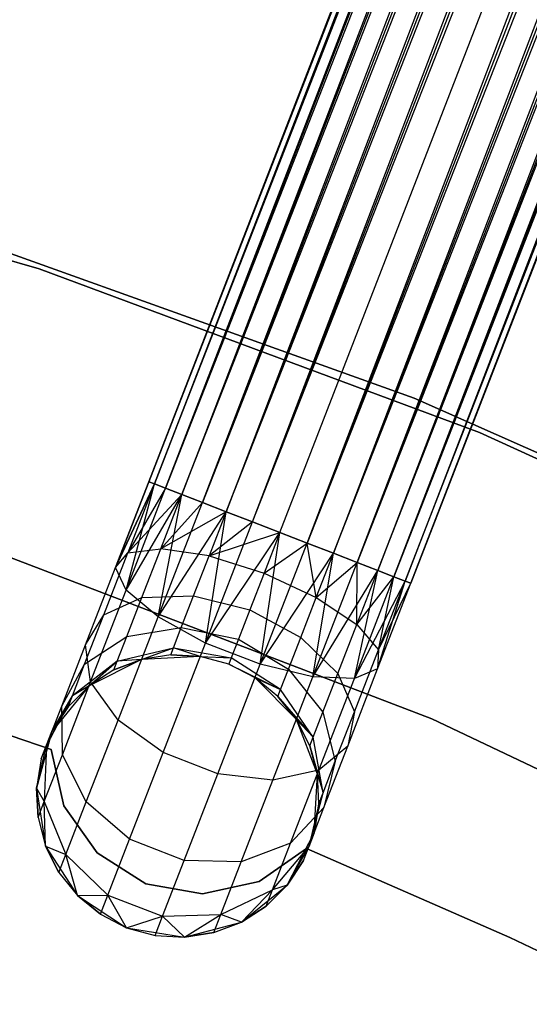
# Model space of a CAD drawing. Extents: x -102 to 102, y -101 to 102.
# Tile 430 of 481: x 13.79 to 17.4, y 37.01 to 43.97. Entities that reach past the tile are written whole.
import ezdxf

# ---------------------------------------------------------------- set-up
doc = ezdxf.new("R2010")
doc.units = 0
doc.header["$LTSCALE"] = 25.4
doc.layers.get('0').update_dxf_attribs({"linetype": 'CONTINUOUS'})

# ---------------------------------------------------------------- blocks, each defined once
blk = doc.blocks.new('NL2500011659_STL')
at = {"color": 0}
for p, q in [((14.7035, 40.7039, -7.3955), (28.2071, 75.5606, -7.3955)), ((14.7035, 40.7039, -7.6045), (28.2071, 75.5606, -7.3955)), ((14.7035, 40.7039, -7.6045), (28.2071, 75.5606, -7.3955)), ((14.7035, 40.7039, -7.3955), (28.2071, 75.5606, -7.3955)), ((28.2476, 75.5449, -7.809), (14.7035, 40.7039, -7.6045)), ((28.2476, 75.5449, -7.809), (14.7035, 40.7039, -7.6045)), ((28.2071, 75.5606, -7.3955), (14.744, 40.6882, -7.191)), ((28.2071, 75.5606, -7.3955), (14.744, 40.6882, -7.191)), ((14.744, 40.6882, -7.809), (28.2476, 75.5449, -7.809)), ((14.744, 40.6882, -7.809), (28.2476, 75.5449, -7.809)), ((14.8233, 40.6575, -8), (28.2476, 75.5449, -7.809)), ((14.8233, 40.6575, -8), (28.2476, 75.5449, -7.809)), ((14.744, 40.6882, -7.191), (28.3269, 75.5142, -7)), ((14.744, 40.6882, -7.191), (28.3269, 75.5142, -7)), ((14.8233, 40.6575, -7), (28.3269, 75.5142, -7)), ((14.8233, 40.6575, -7), (28.3269, 75.5142, -7)), ((28.4415, 75.4698, -8.1691), (14.8233, 40.6575, -8)), ((28.4415, 75.4698, -8.1691), (14.8233, 40.6575, -8)), ((28.3269, 75.5142, -7), (14.9379, 40.6131, -6.8309)), ((28.3269, 75.5142, -7), (14.9379, 40.6131, -6.8309)), ((14.9379, 40.6131, -8.1691), (28.4415, 75.4698, -8.1691)), ((14.9379, 40.6131, -8.1691), (28.4415, 75.4698, -8.1691)), ((15.0828, 40.557, -8.309), (28.4415, 75.4698, -8.1691)), ((15.0828, 40.557, -8.309), (28.4415, 75.4698, -8.1691)), ((14.9379, 40.6131, -6.8309), (28.5863, 75.4137, -6.691)), ((14.9379, 40.6131, -6.8309), (28.5863, 75.4137, -6.691)), ((15.0828, 40.557, -6.691), (28.5863, 75.4137, -6.691)), ((15.0828, 40.557, -6.691), (28.5863, 75.4137, -6.691)), ((28.5863, 75.4137, -6.691), (15.2516, 40.4916, -6.5865)), ((28.5863, 75.4137, -6.691), (15.2516, 40.4916, -6.5865)), ((28.7552, 75.3483, -8.4135), (15.0828, 40.557, -8.309)), ((28.7552, 75.3483, -8.4135), (15.0828, 40.557, -8.309)), ((15.2516, 40.4916, -8.4135), (28.7552, 75.3483, -8.4135)), ((15.2516, 40.4916, -8.4135), (28.7552, 75.3483, -8.4135)), ((15.437, 40.4198, -8.4782), (28.7552, 75.3483, -8.4135)), ((15.437, 40.4198, -8.4782), (28.7552, 75.3483, -8.4135)), ((15.2516, 40.4916, -6.5865), (28.9405, 75.2765, -6.5218)), ((15.2516, 40.4916, -6.5865), (28.9405, 75.2765, -6.5218)), ((15.437, 40.4198, -6.5218), (28.9405, 75.2765, -6.5218)), ((15.437, 40.4198, -6.5218), (28.9405, 75.2765, -6.5218)), ((15.437, 40.4198, -8.4782), (29.1344, 75.2014, -8.5)), ((15.437, 40.4198, -8.4782), (29.1344, 75.2014, -8.5)), ((15.6309, 40.3447, -6.5), (29.1344, 75.2014, -6.5)), ((15.6309, 40.3447, -6.5), (29.1344, 75.2014, -6.5)), ((15.6309, 40.3447, -8.5), (29.1344, 75.2014, -8.5)), ((15.6309, 40.3447, -8.5), (29.1344, 75.2014, -8.5)), ((15.8247, 40.2696, -8.4782), (29.1344, 75.2014, -8.5)), ((15.8247, 40.2696, -8.4782), (29.1344, 75.2014, -8.5)), ((15.8247, 40.2696, -6.5218), (29.3283, 75.1263, -6.5218)), ((15.8247, 40.2696, -6.5218), (29.3283, 75.1263, -6.5218)), ((29.3283, 75.1263, -6.5218), (16.0101, 40.1977, -6.5865)), ((29.3283, 75.1263, -6.5218), (16.0101, 40.1977, -6.5865)), ((29.5137, 75.0545, -8.4135), (15.8247, 40.2696, -8.4782)), ((29.5137, 75.0545, -8.4135), (15.8247, 40.2696, -8.4782)), ((16.0101, 40.1977, -8.4135), (29.5137, 75.0545, -8.4135)), ((16.0101, 40.1977, -8.4135), (29.5137, 75.0545, -8.4135)), ((16.179, 40.1323, -8.309), (29.5137, 75.0545, -8.4135)), ((16.179, 40.1323, -8.309), (29.5137, 75.0545, -8.4135)), ((16.0101, 40.1977, -6.5865), (29.6825, 74.9891, -6.691)), ((16.0101, 40.1977, -6.5865), (29.6825, 74.9891, -6.691)), ((16.179, 40.1323, -6.691), (29.6825, 74.9891, -6.691)), ((16.179, 40.1323, -6.691), (29.6825, 74.9891, -6.691)), ((29.6825, 74.9891, -6.691), (16.3238, 40.0762, -6.8309)), ((29.6825, 74.9891, -6.691), (16.3238, 40.0762, -6.8309)), ((29.8274, 74.9329, -8.1691), (16.179, 40.1323, -8.309)), ((29.8274, 74.9329, -8.1691), (16.179, 40.1323, -8.309)), ((16.3238, 40.0762, -8.1691), (29.8274, 74.9329, -8.1691)), ((16.3238, 40.0762, -8.1691), (29.8274, 74.9329, -8.1691)), ((16.4384, 40.0318, -8), (29.8274, 74.9329, -8.1691)), ((16.4384, 40.0318, -8), (29.8274, 74.9329, -8.1691)), ((16.3238, 40.0762, -6.8309), (29.942, 74.8885, -7)), ((16.3238, 40.0762, -6.8309), (29.942, 74.8885, -7)), ((16.4384, 40.0318, -7), (29.942, 74.8885, -7)), ((16.4384, 40.0318, -7), (29.942, 74.8885, -7)), ((30.0213, 74.8578, -7.809), (16.4384, 40.0318, -8)), ((30.0213, 74.8578, -7.809), (16.4384, 40.0318, -8)), ((29.942, 74.8885, -7), (16.5177, 40.0011, -7.191)), ((29.942, 74.8885, -7), (16.5177, 40.0011, -7.191)), ((16.5177, 40.0011, -7.809), (30.0213, 74.8578, -7.809)), ((16.5177, 40.0011, -7.809), (30.0213, 74.8578, -7.809)), ((16.5177, 40.0011, -7.191), (30.0618, 74.8421, -7.3955)), ((16.5177, 40.0011, -7.191), (30.0618, 74.8421, -7.3955)), ((16.5582, 39.9854, -7.6045), (30.0213, 74.8578, -7.809)), ((16.5582, 39.9854, -7.6045), (30.0213, 74.8578, -7.809)), ((30.0618, 74.8421, -7.3955), (16.5582, 39.9854, -7.6045)), ((16.5582, 39.9854, -7.3955), (30.0618, 74.8421, -7.3955)), ((30.0618, 74.8421, -7.3955), (16.5582, 39.9854, -7.6045)), ((16.5582, 39.9854, -7.3955), (30.0618, 74.8421, -7.3955)), ((13.9283, 42.2104, 1), (10.7346, 43.1321, 1)), ((10.7346, 43.1321, -6.5), (13.9283, 42.2104, -6.5)), ((13.9283, 42.2104, 1), (10.7346, 43.1321, 1)), ((10.7346, 43.1321, -6.5), (13.9283, 42.2104, -6.5)), ((16.5809, 41.2957, 1), (13.4481, 42.4181, 1)), ((13.4481, 42.4181, 2), (16.5809, 41.2957, 2)), ((16.5809, 41.2957, 1), (13.4481, 42.4181, 1)), ((13.4481, 42.4181, 2), (16.5809, 41.2957, 2)), ((17.0443, 41.0526, 1), (13.9283, 42.2104, 1)), ((13.9283, 42.2104, -6.5), (17.0443, 41.0526, -6.5)), ((13.9283, 42.2104, 1), (13.9283, 42.2104, -6.5)), ((17.0443, 41.0526, 1), (13.9283, 42.2104, 1)), ((13.9283, 42.2104, -6.5), (17.0443, 41.0526, -6.5)), ((13.9283, 42.2104, 1), (13.9283, 42.2104, -6.5)), ((19.621, 39.9422, 1), (16.5809, 41.2957, 1)), ((16.5809, 41.2957, 1), (16.5809, 41.2957, 2)), ((16.5809, 41.2957, 2), (19.621, 39.9422, 2)), ((16.5809, 41.2957, 1), (16.5809, 41.2957, 2)), ((19.621, 39.9422, 1), (16.5809, 41.2957, 1)), ((16.5809, 41.2957, 2), (19.621, 39.9422, 2)), ((20.065, 39.6653, 1), (17.0443, 41.0526, 1)), ((17.0443, 41.0526, -6.5), (20.065, 39.6653, -6.5)), ((17.0443, 41.0526, 1), (17.0443, 41.0526, -6.5)), ((20.065, 39.6653, 1), (17.0443, 41.0526, 1)), ((17.0443, 41.0526, -6.5), (20.065, 39.6653, -6.5)), ((17.0443, 41.0526, 1), (17.0443, 41.0526, -6.5)), ((14.4686, 40.0975, -7.5015), (14.7035, 40.7039, -7.6045)), ((14.7035, 40.7039, -7.3955), (14.4686, 40.0975, -7.5015)), ((14.7035, 40.7039, -7.3955), (14.4686, 40.0975, -7.5015)), ((14.4686, 40.0975, -7.5015), (14.7035, 40.7039, -7.6045)), ((14.7035, 40.7039, -7.6045), (14.744, 40.6882, -7.809)), ((14.744, 40.6882, -7.191), (14.7035, 40.7039, -7.3955)), ((14.744, 40.6882, -7.191), (14.7035, 40.7039, -7.3955)), ((14.7035, 40.7039, -7.6045), (14.744, 40.6882, -7.809)), ((14.4686, 40.0975, -7.5015), (14.744, 40.6882, -7.809)), ((14.4686, 40.0975, -7.5015), (14.744, 40.6882, -7.809)), ((14.744, 40.6882, -7.191), (14.4686, 40.0975, -7.5015)), ((14.744, 40.6882, -7.191), (14.4686, 40.0975, -7.5015)), ((14.5442, 39.9371, -7.8776), (14.744, 40.6882, -7.809)), ((14.5442, 39.9371, -7.8776), (14.744, 40.6882, -7.809)), ((14.5442, 39.9371, -7.8776), (14.8233, 40.6575, -8)), ((14.5442, 39.9371, -7.8776), (14.8233, 40.6575, -8)), ((14.744, 40.6882, -7.191), (14.5553, 40.201, -7.1082)), ((14.744, 40.6882, -7.191), (14.5553, 40.201, -7.1082)), ((14.8233, 40.6575, -7), (14.5553, 40.201, -7.1082)), ((14.8233, 40.6575, -7), (14.5553, 40.201, -7.1082)), ((14.744, 40.6882, -7.809), (14.8233, 40.6575, -8)), ((14.8233, 40.6575, -7), (14.744, 40.6882, -7.191)), ((14.8233, 40.6575, -7), (14.744, 40.6882, -7.191)), ((14.744, 40.6882, -7.809), (14.8233, 40.6575, -8)), ((14.8233, 40.6575, -8), (14.9379, 40.6131, -8.1691)), ((14.9379, 40.6131, -6.8309), (14.8233, 40.6575, -7)), ((14.9379, 40.6131, -6.8309), (14.8233, 40.6575, -7)), ((14.8233, 40.6575, -8), (14.9379, 40.6131, -8.1691)), ((14.5442, 39.9371, -7.8776), (14.9379, 40.6131, -8.1691)), ((14.5442, 39.9371, -7.8776), (14.9379, 40.6131, -8.1691)), ((14.9379, 40.6131, -6.8309), (14.5553, 40.201, -7.1082)), ((14.9379, 40.6131, -6.8309), (14.5553, 40.201, -7.1082)), ((14.7692, 39.7476, -8.1715), (14.9379, 40.6131, -8.1691)), ((14.7692, 39.7476, -8.1715), (14.9379, 40.6131, -8.1691)), ((14.7692, 39.7476, -8.1715), (15.0828, 40.557, -8.309)), ((14.7692, 39.7476, -8.1715), (15.0828, 40.557, -8.309)), ((14.7893, 40.2296, -6.7657), (14.9379, 40.6131, -6.8309)), ((14.7893, 40.2296, -6.7657), (14.9379, 40.6131, -6.8309)), ((15.0828, 40.557, -6.691), (14.7893, 40.2296, -6.7657)), ((15.0828, 40.557, -6.691), (14.7893, 40.2296, -6.7657)), ((14.9379, 40.6131, -8.1691), (15.0828, 40.557, -8.309)), ((15.0828, 40.557, -6.691), (14.9379, 40.6131, -6.8309)), ((15.0828, 40.557, -6.691), (14.9379, 40.6131, -6.8309)), ((14.9379, 40.6131, -8.1691), (15.0828, 40.557, -8.309)), ((15.0828, 40.557, -8.309), (15.2516, 40.4916, -8.4135)), ((15.2516, 40.4916, -6.5865), (15.0828, 40.557, -6.691)), ((15.2516, 40.4916, -6.5865), (15.0828, 40.557, -6.691)), ((15.0828, 40.557, -8.309), (15.2516, 40.4916, -8.4135)), ((14.7692, 39.7476, -8.1715), (15.2516, 40.4916, -8.4135)), ((14.7692, 39.7476, -8.1715), (15.2516, 40.4916, -8.4135)), ((15.2516, 40.4916, -6.5865), (14.7893, 40.2296, -6.7657)), ((15.2516, 40.4916, -6.5865), (14.7893, 40.2296, -6.7657)), ((15.1045, 39.5616, -8.3324), (15.2516, 40.4916, -8.4135)), ((15.1045, 39.5616, -8.3324), (15.2516, 40.4916, -8.4135)), ((15.2516, 40.4916, -6.5865), (15.1303, 40.1785, -6.5333)), ((15.2516, 40.4916, -6.5865), (15.1303, 40.1785, -6.5333)), ((15.2516, 40.4916, -8.4135), (15.437, 40.4198, -8.4782)), ((15.437, 40.4198, -6.5218), (15.2516, 40.4916, -6.5865)), ((15.437, 40.4198, -6.5218), (15.2516, 40.4916, -6.5865)), ((15.2516, 40.4916, -8.4135), (15.437, 40.4198, -8.4782)), ((15.1045, 39.5616, -8.3324), (15.437, 40.4198, -8.4782)), ((15.1045, 39.5616, -8.3324), (15.437, 40.4198, -8.4782)), ((15.437, 40.4198, -6.5218), (15.1303, 40.1785, -6.5333)), ((15.437, 40.4198, -6.5218), (15.1303, 40.1785, -6.5333)), ((15.437, 40.4198, -8.4782), (15.6309, 40.3447, -8.5)), ((15.6309, 40.3447, -6.5), (15.437, 40.4198, -6.5218)), ((15.6309, 40.3447, -6.5), (15.437, 40.4198, -6.5218)), ((15.437, 40.4198, -8.4782), (15.6309, 40.3447, -8.5)), ((15.1045, 39.5616, -8.3324), (15.6309, 40.3447, -8.5)), ((15.1045, 39.5616, -8.3324), (15.6309, 40.3447, -8.5)), ((15.1303, 40.1785, -6.5333), (15.6309, 40.3447, -6.5)), ((15.1303, 40.1785, -6.5333), (15.6309, 40.3447, -6.5)), ((15.4923, 39.4114, -8.3324), (15.6309, 40.3447, -8.5)), ((15.4923, 39.4114, -8.3324), (15.6309, 40.3447, -8.5)), ((15.6309, 40.3447, -6.5), (15.5192, 40.0565, -6.4511)), ((15.6309, 40.3447, -6.5), (15.5192, 40.0565, -6.4511)), ((15.8247, 40.2696, -6.5218), (15.6309, 40.3447, -6.5)), ((15.6309, 40.3447, -8.5), (15.8247, 40.2696, -8.4782)), ((15.8247, 40.2696, -6.5218), (15.6309, 40.3447, -6.5)), ((15.6309, 40.3447, -8.5), (15.8247, 40.2696, -8.4782)), ((14.5553, 40.201, -7.1082), (14.7893, 40.2296, -6.7657)), ((14.5553, 40.201, -7.1082), (14.7893, 40.2296, -6.7657)), ((14.6553, 39.8837, -6.5767), (14.7893, 40.2296, -6.7657)), ((14.6553, 39.8837, -6.5767), (14.7893, 40.2296, -6.7657)), ((15.1303, 40.1785, -6.5333), (14.7893, 40.2296, -6.7657)), ((15.1303, 40.1785, -6.5333), (14.7893, 40.2296, -6.7657)), ((15.4923, 39.4114, -8.3324), (15.8247, 40.2696, -8.4782)), ((15.4923, 39.4114, -8.3324), (15.8247, 40.2696, -8.4782)), ((15.5192, 40.0565, -6.4511), (15.8247, 40.2696, -6.5218)), ((15.5192, 40.0565, -6.4511), (15.8247, 40.2696, -6.5218)), ((15.8888, 39.8847, -6.5333), (15.8247, 40.2696, -6.5218)), ((15.8888, 39.8847, -6.5333), (15.8247, 40.2696, -6.5218)), ((16.0101, 40.1977, -6.5865), (15.8247, 40.2696, -6.5218)), ((15.8247, 40.2696, -8.4782), (16.0101, 40.1977, -8.4135)), ((15.8247, 40.2696, -8.4782), (16.0101, 40.1977, -8.4135)), ((16.0101, 40.1977, -6.5865), (15.8247, 40.2696, -6.5218)), ((13.6695, 40.188, 1), (16.7063, 39.0249, 1)), ((16.7063, 39.0249, -6.5), (13.6695, 40.188, -6.5)), ((16.7063, 39.0249, -6.5), (13.6695, 40.188, -6.5)), ((13.6695, 40.188, 1), (16.7063, 39.0249, 1)), ((14.385, 39.7614, -6.868), (14.5553, 40.201, -7.1082)), ((14.385, 39.7614, -6.868), (14.5553, 40.201, -7.1082)), ((14.4686, 40.0975, -7.5015), (14.5553, 40.201, -7.1082)), ((14.4686, 40.0975, -7.5015), (14.5553, 40.201, -7.1082)), ((15.0209, 39.8961, -6.379), (15.1303, 40.1785, -6.5333)), ((15.0209, 39.8961, -6.379), (15.1303, 40.1785, -6.5333)), ((15.1303, 40.1785, -6.5333), (15.5192, 40.0565, -6.4511)), ((15.1303, 40.1785, -6.5333), (15.5192, 40.0565, -6.4511)), ((15.4923, 39.4114, -8.3324), (16.0101, 40.1977, -8.4135)), ((15.4923, 39.4114, -8.3324), (16.0101, 40.1977, -8.4135)), ((15.8654, 39.3229, -8.1715), (16.0101, 40.1977, -8.4135)), ((15.8654, 39.3229, -8.1715), (16.0101, 40.1977, -8.4135)), ((15.8888, 39.8847, -6.5333), (16.0101, 40.1977, -6.5865)), ((15.8888, 39.8847, -6.5333), (16.0101, 40.1977, -6.5865)), ((16.179, 40.1323, -6.691), (16.0101, 40.1977, -6.5865)), ((16.0101, 40.1977, -8.4135), (16.179, 40.1323, -8.309)), ((16.0101, 40.1977, -8.4135), (16.179, 40.1323, -8.309)), ((16.179, 40.1323, -6.691), (16.0101, 40.1977, -6.5865)), ((14.2566, 39.5504, -7.2026), (14.4686, 40.0975, -7.5015)), ((14.2566, 39.5504, -7.2026), (14.4686, 40.0975, -7.5015)), ((14.5442, 39.9371, -7.8776), (14.4686, 40.0975, -7.5015)), ((14.5442, 39.9371, -7.8776), (14.4686, 40.0975, -7.5015)), ((15.8654, 39.3229, -8.1715), (16.179, 40.1323, -8.309)), ((15.8654, 39.3229, -8.1715), (16.179, 40.1323, -8.309)), ((15.8654, 39.3229, -8.1715), (16.3238, 40.0762, -8.1691)), ((15.8654, 39.3229, -8.1715), (16.3238, 40.0762, -8.1691)), ((15.8888, 39.8847, -6.5333), (16.179, 40.1323, -6.691)), ((15.8888, 39.8847, -6.5333), (16.179, 40.1323, -6.691)), ((16.1593, 39.3114, -7.8776), (16.3238, 40.0762, -8.1691)), ((16.1593, 39.3114, -7.8776), (16.3238, 40.0762, -8.1691)), ((16.1753, 39.6927, -6.7657), (16.179, 40.1323, -6.691)), ((16.1753, 39.6927, -6.7657), (16.179, 40.1323, -6.691)), ((16.1753, 39.6927, -6.7657), (16.3238, 40.0762, -6.8309)), ((16.1753, 39.6927, -6.7657), (16.3238, 40.0762, -6.8309)), ((16.3238, 40.0762, -6.8309), (16.179, 40.1323, -6.691)), ((16.179, 40.1323, -8.309), (16.3238, 40.0762, -8.1691)), ((16.179, 40.1323, -8.309), (16.3238, 40.0762, -8.1691)), ((16.3238, 40.0762, -6.8309), (16.179, 40.1323, -6.691)), ((16.4384, 40.0318, -7), (16.3238, 40.0762, -6.8309)), ((16.3238, 40.0762, -8.1691), (16.4384, 40.0318, -8)), ((16.3238, 40.0762, -8.1691), (16.4384, 40.0318, -8)), ((16.4384, 40.0318, -7), (16.3238, 40.0762, -6.8309)), ((15.5192, 40.0565, -6.4511), (15.4185, 39.7966, -6.309)), ((15.5192, 40.0565, -6.4511), (15.4185, 39.7966, -6.309)), ((15.5192, 40.0565, -6.4511), (15.8888, 39.8847, -6.5333)), ((15.5192, 40.0565, -6.4511), (15.8888, 39.8847, -6.5333)), ((16.1593, 39.3114, -7.8776), (16.4384, 40.0318, -8)), ((16.1593, 39.3114, -7.8776), (16.4384, 40.0318, -8)), ((16.1593, 39.3114, -7.8776), (16.5177, 40.0011, -7.809)), ((16.1593, 39.3114, -7.8776), (16.5177, 40.0011, -7.809)), ((16.1753, 39.6927, -6.7657), (16.4384, 40.0318, -7)), ((16.1753, 39.6927, -6.7657), (16.4384, 40.0318, -7)), ((16.3233, 39.379, -7.5015), (16.5177, 40.0011, -7.809)), ((16.3233, 39.379, -7.5015), (16.5177, 40.0011, -7.809)), ((16.3289, 39.5138, -7.1082), (16.4384, 40.0318, -7)), ((16.3289, 39.5138, -7.1082), (16.4384, 40.0318, -7)), ((16.3289, 39.5138, -7.1082), (16.5177, 40.0011, -7.191)), ((16.3289, 39.5138, -7.1082), (16.5177, 40.0011, -7.191)), ((16.5177, 40.0011, -7.191), (16.4384, 40.0318, -7)), ((16.4384, 40.0318, -8), (16.5177, 40.0011, -7.809)), ((16.4384, 40.0318, -8), (16.5177, 40.0011, -7.809)), ((16.5177, 40.0011, -7.191), (16.4384, 40.0318, -7)), ((16.5582, 39.9854, -7.3955), (16.5177, 40.0011, -7.191)), ((16.5177, 40.0011, -7.809), (16.5582, 39.9854, -7.6045)), ((16.5177, 40.0011, -7.809), (16.5582, 39.9854, -7.6045)), ((16.5582, 39.9854, -7.3955), (16.5177, 40.0011, -7.191)), ((14.2925, 39.2873, -7.5225), (14.5442, 39.9371, -7.8776)), ((14.2925, 39.2873, -7.5225), (14.5442, 39.9371, -7.8776)), ((14.7692, 39.7476, -8.1715), (14.5442, 39.9371, -7.8776)), ((14.7692, 39.7476, -8.1715), (14.5442, 39.9371, -7.8776)), ((16.3233, 39.379, -7.5015), (16.5582, 39.9854, -7.3955)), ((16.3233, 39.379, -7.5015), (16.5582, 39.9854, -7.6045)), ((16.3233, 39.379, -7.5015), (16.5582, 39.9854, -7.3955)), ((16.3233, 39.379, -7.5015), (16.5582, 39.9854, -7.6045)), ((16.3289, 39.5138, -7.1082), (16.5582, 39.9854, -7.3955)), ((16.3289, 39.5138, -7.1082), (16.5582, 39.9854, -7.3955)), ((14.385, 39.7614, -6.868), (14.6553, 39.8837, -6.5767)), ((14.385, 39.7614, -6.868), (14.6553, 39.8837, -6.5767)), ((14.5489, 39.6091, -6.2823), (14.6553, 39.8837, -6.5767)), ((14.5489, 39.6091, -6.2823), (14.6553, 39.8837, -6.5767)), ((14.6553, 39.8837, -6.5767), (15.0209, 39.8961, -6.379)), ((14.6553, 39.8837, -6.5767), (15.0209, 39.8961, -6.379)), ((14.9341, 39.672, -6.1386), (15.0209, 39.8961, -6.379)), ((14.9341, 39.672, -6.1386), (15.0209, 39.8961, -6.379)), ((15.0209, 39.8961, -6.379), (15.4185, 39.7966, -6.309)), ((15.0209, 39.8961, -6.379), (15.4185, 39.7966, -6.309)), ((15.7794, 39.6023, -6.379), (15.8888, 39.8847, -6.5333)), ((15.7794, 39.6023, -6.379), (15.8888, 39.8847, -6.5333)), ((15.8888, 39.8847, -6.5333), (16.1753, 39.6927, -6.7657)), ((15.8888, 39.8847, -6.5333), (16.1753, 39.6927, -6.7657)), ((15.4185, 39.7966, -6.309), (15.3386, 39.5903, -6.0878)), ((15.4185, 39.7966, -6.309), (15.3386, 39.5903, -6.0878)), ((15.4185, 39.7966, -6.309), (15.7794, 39.6023, -6.379)), ((15.4185, 39.7966, -6.309), (15.7794, 39.6023, -6.379)), ((14.2498, 39.4126, -6.4939), (14.385, 39.7614, -6.868)), ((14.2498, 39.4126, -6.4939), (14.385, 39.7614, -6.868)), ((14.2566, 39.5504, -7.2026), (14.385, 39.7614, -6.868)), ((14.2566, 39.5504, -7.2026), (14.385, 39.7614, -6.868)), ((14.4863, 39.0174, -7.7725), (14.7692, 39.7476, -8.1715)), ((14.4863, 39.0174, -7.7725), (14.7692, 39.7476, -8.1715)), ((15.1045, 39.5616, -8.3324), (14.7692, 39.7476, -8.1715)), ((15.1045, 39.5616, -8.3324), (14.7692, 39.7476, -8.1715)), ((14.5489, 39.6091, -6.2823), (14.9341, 39.672, -6.1386)), ((14.5489, 39.6091, -6.2823), (14.9341, 39.672, -6.1386)), ((14.8783, 39.5281, -5.8357), (14.9341, 39.672, -6.1386)), ((14.8783, 39.5281, -5.8357), (14.9341, 39.672, -6.1386)), ((14.9341, 39.672, -6.1386), (15.3386, 39.5903, -6.0878)), ((14.9341, 39.672, -6.1386), (15.3386, 39.5903, -6.0878)), ((16.0412, 39.3468, -6.5767), (16.1753, 39.6927, -6.7657)), ((16.0412, 39.3468, -6.5767), (16.1753, 39.6927, -6.7657)), ((16.1753, 39.6927, -6.7657), (16.3289, 39.5138, -7.1082)), ((16.1753, 39.6927, -6.7657), (16.3289, 39.5138, -7.1082)), ((14.2498, 39.4126, -6.4939), (14.5489, 39.6091, -6.2823)), ((14.2498, 39.4126, -6.4939), (14.5489, 39.6091, -6.2823)), ((14.4807, 39.4329, -5.9113), (14.5489, 39.6091, -6.2823)), ((14.4807, 39.4329, -5.9113), (14.5489, 39.6091, -6.2823)), ((15.3386, 39.5903, -6.0878), (15.2873, 39.4578, -5.809)), ((15.3386, 39.5903, -6.0878), (15.2873, 39.4578, -5.809)), ((15.3386, 39.5903, -6.0878), (15.6926, 39.3781, -6.1386)), ((15.3386, 39.5903, -6.0878), (15.6926, 39.3781, -6.1386)), ((15.6926, 39.3781, -6.1386), (15.7794, 39.6023, -6.379)), ((15.6926, 39.3781, -6.1386), (15.7794, 39.6023, -6.379)), ((15.7794, 39.6023, -6.379), (16.0412, 39.3468, -6.5767)), ((15.7794, 39.6023, -6.379), (16.0412, 39.3468, -6.5767)), ((14.0884, 39.1163, -6.737), (14.2566, 39.5504, -7.2026)), ((14.0884, 39.1163, -6.737), (14.2566, 39.5504, -7.2026)), ((14.2925, 39.2873, -7.5225), (14.2566, 39.5504, -7.2026)), ((14.2925, 39.2873, -7.5225), (14.2566, 39.5504, -7.2026)), ((14.4807, 39.4329, -5.9113), (14.8783, 39.5281, -5.8357)), ((14.4807, 39.4329, -5.9113), (14.8783, 39.5281, -5.8357)), ((14.6525, 39.4464, -5.5), (14.8783, 39.5281, -5.8357)), ((14.6525, 39.4464, -5.5), (14.8783, 39.5281, -5.8357)), ((14.8046, 38.7875, -7.9094), (15.1045, 39.5616, -8.3324)), ((14.8046, 38.7875, -7.9094), (15.1045, 39.5616, -8.3324)), ((14.8591, 39.4785, -5.5), (14.8783, 39.5281, -5.8357)), ((14.8591, 39.4785, -5.5), (14.8783, 39.5281, -5.8357)), ((15.0678, 39.4669, -5.5), (14.8783, 39.5281, -5.8357)), ((14.8783, 39.5281, -5.8357), (15.2873, 39.4578, -5.809)), ((14.8783, 39.5281, -5.8357), (15.2873, 39.4578, -5.809)), ((15.0678, 39.4669, -5.5), (14.8783, 39.5281, -5.8357)), ((15.4923, 39.4114, -8.3324), (15.1045, 39.5616, -8.3324)), ((15.4923, 39.4114, -8.3324), (15.1045, 39.5616, -8.3324)), ((16.1586, 39.0743, -6.868), (16.3289, 39.5138, -7.1082)), ((16.1586, 39.0743, -6.868), (16.3289, 39.5138, -7.1082)), ((16.3289, 39.5138, -7.1082), (16.3233, 39.379, -7.5015)), ((16.3289, 39.5138, -7.1082), (16.3233, 39.379, -7.5015)), ((14.6525, 39.4464, 0), (14.2815, 39.2588, 0)), ((14.6525, 39.4464, 0), (14.2815, 39.2588, 0)), ((14.6525, 39.4464, -5.5), (14.4571, 39.3721, -5.5)), ((14.4571, 39.3721, -5.5), (14.6525, 39.4464, 0)), ((14.4571, 39.3721, -5.5), (14.6525, 39.4464, 0)), ((14.6525, 39.4464, -5.5), (14.4571, 39.3721, -5.5)), ((14.6525, 39.4464, -5.5), (14.4807, 39.4329, -5.9113)), ((14.6525, 39.4464, -5.5), (14.4807, 39.4329, -5.9113)), ((14.8591, 39.4785, -5.5), (14.6525, 39.4464, 0)), ((14.8591, 39.4785, -5.5), (14.6525, 39.4464, -5.5)), ((14.8591, 39.4785, -5.5), (14.6525, 39.4464, 0)), ((14.8591, 39.4785, -5.5), (14.6525, 39.4464, -5.5)), ((15.0678, 39.4669, 0), (14.6525, 39.4464, 0)), ((15.0678, 39.4669, 0), (14.6525, 39.4464, 0)), ((14.6525, 39.4464, -5.5), (14.6525, 39.4464, 0)), ((14.6525, 39.4464, -5.5), (14.6525, 39.4464, 0)), ((15.0678, 39.4669, -5.5), (14.8591, 39.4785, -5.5)), ((14.8591, 39.4785, -5.5), (15.0678, 39.4669, 0)), ((14.8591, 39.4785, -5.5), (15.0678, 39.4669, 0)), ((15.0678, 39.4669, -5.5), (14.8591, 39.4785, -5.5)), ((15.2696, 39.4122, 0), (15.0678, 39.4669, 0)), ((15.2696, 39.4122, -5.5), (15.0678, 39.4669, -5.5)), ((15.0678, 39.4669, -5.5), (15.0678, 39.4669, 0)), ((15.2696, 39.4122, 0), (15.0678, 39.4669, 0)), ((15.0678, 39.4669, -5.5), (15.0678, 39.4669, 0)), ((15.0678, 39.4669, -5.5), (15.2873, 39.4578, -5.809)), ((15.0678, 39.4669, -5.5), (15.2873, 39.4578, -5.809)), ((15.2696, 39.4122, -5.5), (15.0678, 39.4669, -5.5)), ((15.2873, 39.4578, -5.809), (15.2696, 39.4122, -5.5)), ((15.2873, 39.4578, -5.809), (15.2696, 39.4122, -5.5)), ((15.6369, 39.2342, -5.8357), (15.2873, 39.4578, -5.809)), ((15.6369, 39.2342, -5.8357), (15.2873, 39.4578, -5.809)), ((14.0884, 39.1163, -6.737), (14.2498, 39.4126, -6.4939)), ((14.0884, 39.1163, -6.737), (14.2498, 39.4126, -6.4939)), ((14.4807, 39.4329, -5.9113), (14.1631, 39.1886, -6.0225)), ((14.4807, 39.4329, -5.9113), (14.1631, 39.1886, -6.0225)), ((14.1631, 39.1886, -6.0225), (14.2498, 39.4126, -6.4939)), ((14.1631, 39.1886, -6.0225), (14.2498, 39.4126, -6.4939)), ((14.2815, 39.2588, -5.5), (14.4807, 39.4329, -5.9113)), ((14.2815, 39.2588, -5.5), (14.4807, 39.4329, -5.9113)), ((14.4571, 39.3721, -5.5), (14.2815, 39.2588, 0)), ((14.4571, 39.3721, -5.5), (14.2815, 39.2588, -5.5)), ((14.4571, 39.3721, -5.5), (14.2815, 39.2588, 0)), ((14.4571, 39.3721, -5.5), (14.2815, 39.2588, -5.5)), ((14.4571, 39.3721, -5.5), (14.4807, 39.4329, -5.9113)), ((14.4571, 39.3721, -5.5), (14.4807, 39.4329, -5.9113)), ((15.1924, 38.6373, -7.9094), (15.4923, 39.4114, -8.3324)), ((15.1924, 38.6373, -7.9094), (15.4923, 39.4114, -8.3324)), ((15.4556, 39.3167, 0), (15.2696, 39.4122, 0)), ((15.4556, 39.3167, -5.5), (15.2696, 39.4122, -5.5)), ((15.2696, 39.4122, -5.5), (15.2696, 39.4122, 0)), ((15.4556, 39.3167, 0), (15.2696, 39.4122, 0)), ((15.2696, 39.4122, -5.5), (15.2696, 39.4122, 0)), ((15.2696, 39.4122, -5.5), (15.6369, 39.2342, -5.8357)), ((15.4556, 39.3167, -5.5), (15.2696, 39.4122, -5.5)), ((15.2696, 39.4122, -5.5), (15.6369, 39.2342, -5.8357)), ((15.8654, 39.3229, -8.1715), (15.4923, 39.4114, -8.3324)), ((15.8654, 39.3229, -8.1715), (15.4923, 39.4114, -8.3324)), ((15.6369, 39.2342, -5.8357), (15.6926, 39.3781, -6.1386)), ((15.6369, 39.2342, -5.8357), (15.6926, 39.3781, -6.1386)), ((15.6926, 39.3781, -6.1386), (15.9349, 39.0722, -6.2823)), ((15.6926, 39.3781, -6.1386), (15.9349, 39.0722, -6.2823)), ((16.1114, 38.8319, -7.2026), (16.3233, 39.379, -7.5015)), ((16.1114, 38.8319, -7.2026), (16.3233, 39.379, -7.5015)), ((16.3233, 39.379, -7.5015), (16.1593, 39.3114, -7.8776)), ((16.3233, 39.379, -7.5015), (16.1593, 39.3114, -7.8776)), ((12.5225, 39.3139), (14.0124, 38.8086)), ((14.0124, 38.8086, -2), (12.5225, 39.3139, -2)), ((14.0124, 38.8086, -2), (12.5225, 39.3139, -2)), ((12.5225, 39.3139), (14.0124, 38.8086)), ((15.7487, 39.0218, 0), (15.4556, 39.3167, 0)), ((15.6177, 39.1846, -5.5), (15.4556, 39.3167, 0)), ((15.7487, 39.0218, 0), (15.4556, 39.3167, 0)), ((15.6177, 39.1846, -5.5), (15.4556, 39.3167, 0)), ((15.6177, 39.1846, -5.5), (15.4556, 39.3167, -5.5)), ((15.4556, 39.3167, -5.5), (15.4556, 39.3167, 0)), ((15.4556, 39.3167, -5.5), (15.4556, 39.3167, 0)), ((15.4556, 39.3167, -5.5), (15.6369, 39.2342, -5.8357)), ((15.4556, 39.3167, -5.5), (15.6369, 39.2342, -5.8357)), ((15.6177, 39.1846, -5.5), (15.4556, 39.3167, -5.5)), ((15.5825, 38.5927, -7.7725), (15.8654, 39.3229, -8.1715)), ((15.5825, 38.5927, -7.7725), (15.8654, 39.3229, -8.1715)), ((16.1593, 39.3114, -7.8776), (15.8654, 39.3229, -8.1715)), ((16.1593, 39.3114, -7.8776), (15.8654, 39.3229, -8.1715)), ((15.9076, 38.6616, -7.5225), (16.1593, 39.3114, -7.8776)), ((15.9076, 38.6616, -7.5225), (16.1593, 39.3114, -7.8776)), ((15.9349, 39.0722, -6.2823), (16.0412, 39.3468, -6.5767)), ((15.9349, 39.0722, -6.2823), (16.0412, 39.3468, -6.5767)), ((16.0412, 39.3468, -6.5767), (16.1586, 39.0743, -6.868)), ((16.0412, 39.3468, -6.5767), (16.1586, 39.0743, -6.868)), ((14.2815, 39.2588, 0), (14.0188, 38.9365, 0)), ((14.2815, 39.2588, 0), (14.0188, 38.9365, 0)), ((14.0927, 38.7715, -6.9695), (14.2925, 39.2873, -7.5225)), ((14.0927, 38.7715, -6.9695), (14.2925, 39.2873, -7.5225)), ((14.2815, 39.2588, -5.5), (14.1332, 39.1114, -5.5)), ((14.1332, 39.1114, -5.5), (14.2815, 39.2588, 0)), ((14.1332, 39.1114, -5.5), (14.2815, 39.2588, 0)), ((14.2815, 39.2588, -5.5), (14.1332, 39.1114, -5.5)), ((14.2815, 39.2588, -5.5), (14.1631, 39.1886, -6.0225)), ((14.2815, 39.2588, -5.5), (14.1631, 39.1886, -6.0225)), ((14.2815, 39.2588, -5.5), (14.2815, 39.2588, 0)), ((14.2815, 39.2588, -5.5), (14.2815, 39.2588, 0)), ((14.4863, 39.0174, -7.7725), (14.2925, 39.2873, -7.5225)), ((14.4863, 39.0174, -7.7725), (14.2925, 39.2873, -7.5225)), ((15.6177, 39.1846, -5.5), (15.6369, 39.2342, -5.8357)), ((15.6177, 39.1846, -5.5), (15.6369, 39.2342, -5.8357)), ((15.8666, 38.896, -5.9113), (15.6369, 39.2342, -5.8357)), ((15.8666, 38.896, -5.9113), (15.6369, 39.2342, -5.8357)), ((14.1631, 39.1886, -6.0225), (13.9805, 38.8376, -6.1503)), ((14.1631, 39.1886, -6.0225), (13.9805, 38.8376, -6.1503)), ((14.0188, 38.9365, -5.5), (14.1631, 39.1886, -6.0225)), ((14.0188, 38.9365, -5.5), (14.1631, 39.1886, -6.0225)), ((14.1332, 39.1114, -5.5), (14.1631, 39.1886, -6.0225)), ((14.1332, 39.1114, -5.5), (14.1631, 39.1886, -6.0225)), ((15.7487, 39.0218, -5.5), (15.6177, 39.1846, -5.5)), ((15.6177, 39.1846, -5.5), (15.7487, 39.0218, 0)), ((15.6177, 39.1846, -5.5), (15.7487, 39.0218, 0)), ((15.6177, 39.1846, -5.5), (15.8666, 38.896, -5.9113)), ((15.7487, 39.0218, -5.5), (15.6177, 39.1846, -5.5)), ((15.6177, 39.1846, -5.5), (15.8666, 38.896, -5.9113)), ((13.9805, 38.8376, -6.1503), (14.0884, 39.1163, -6.737)), ((13.9805, 38.8376, -6.1503), (14.0884, 39.1163, -6.737)), ((14.1332, 39.1114, -5.5), (14.0188, 38.9365, 0)), ((14.1332, 39.1114, -5.5), (14.0188, 38.9365, -5.5)), ((14.1332, 39.1114, -5.5), (14.0188, 38.9365, 0)), ((14.1332, 39.1114, -5.5), (14.0188, 38.9365, -5.5)), ((14.0927, 38.7715, -6.9695), (14.0884, 39.1163, -6.737)), ((14.0927, 38.7715, -6.9695), (14.0884, 39.1163, -6.737)), ((15.8666, 38.896, -5.9113), (15.9349, 39.0722, -6.2823)), ((15.8666, 38.896, -5.9113), (15.9349, 39.0722, -6.2823)), ((15.9349, 39.0722, -6.2823), (16.0235, 38.7255, -6.4939)), ((15.9349, 39.0722, -6.2823), (16.0235, 38.7255, -6.4939)), ((16.0235, 38.7255, -6.4939), (16.1586, 39.0743, -6.868)), ((16.0235, 38.7255, -6.4939), (16.1586, 39.0743, -6.868)), ((16.1586, 39.0743, -6.868), (16.1114, 38.8319, -7.2026)), ((16.1586, 39.0743, -6.868), (16.1114, 38.8319, -7.2026)), ((16.7063, 39.0249, 1), (19.6451, 37.6327, 1)), ((19.6451, 37.6327, -6.5), (16.7063, 39.0249, -6.5)), ((16.7063, 39.0249, -6.5), (16.7063, 39.0249, 1)), ((16.7063, 39.0249, -6.5), (16.7063, 39.0249, 1)), ((19.6451, 37.6327, -6.5), (16.7063, 39.0249, -6.5)), ((16.7063, 39.0249, 1), (19.6451, 37.6327, 1)), ((14.2618, 38.4379, -7.1511), (14.4863, 39.0174, -7.7725)), ((14.2618, 38.4379, -7.1511), (14.4863, 39.0174, -7.7725)), ((14.8046, 38.7875, -7.9094), (14.4863, 39.0174, -7.7725)), ((14.8046, 38.7875, -7.9094), (14.4863, 39.0174, -7.7725)), ((15.8965, 38.6331, 0), (15.7487, 39.0218, 0)), ((15.8431, 38.8352, -5.5), (15.7487, 39.0218, 0)), ((15.8965, 38.6331, 0), (15.7487, 39.0218, 0)), ((15.8431, 38.8352, -5.5), (15.7487, 39.0218, -5.5)), ((15.7487, 39.0218, -5.5), (15.7487, 39.0218, 0)), ((15.8431, 38.8352, -5.5), (15.7487, 39.0218, 0)), ((15.7487, 39.0218, -5.5), (15.7487, 39.0218, 0)), ((15.7487, 39.0218, -5.5), (15.8666, 38.896, -5.9113)), ((15.7487, 39.0218, -5.5), (15.8666, 38.896, -5.9113)), ((15.8431, 38.8352, -5.5), (15.7487, 39.0218, -5.5)), ((14.0188, 38.9365, 0), (13.9099, 38.5351, 0)), ((14.0188, 38.9365, 0), (13.9099, 38.5351, 0)), ((13.9432, 38.7415, -5.5), (14.0188, 38.9365, 0)), ((13.9432, 38.7415, -5.5), (14.0188, 38.9365, 0)), ((14.0188, 38.9365, -5.5), (13.9805, 38.8376, -6.1503)), ((14.0188, 38.9365, -5.5), (13.9805, 38.8376, -6.1503)), ((14.0188, 38.9365, -5.5), (14.0188, 38.9365, 0)), ((14.0188, 38.9365, -5.5), (14.0188, 38.9365, 0)), ((15.8431, 38.8352, -5.5), (15.8666, 38.896, -5.9113)), ((15.8431, 38.8352, -5.5), (15.8666, 38.896, -5.9113)), ((15.9367, 38.5015, -6.0225), (15.8666, 38.896, -5.9113)), ((15.9367, 38.5015, -6.0225), (15.8666, 38.896, -5.9113)), ((13.9099, 38.5351, -5.5), (13.9805, 38.8376, -6.1503)), ((13.9099, 38.5351, -5.5), (13.9805, 38.8376, -6.1503)), ((13.9432, 38.7415, -5.5), (13.9805, 38.8376, -6.1503)), ((13.9432, 38.7415, -5.5), (13.9805, 38.8376, -6.1503)), ((13.9805, 38.8376, -6.1503), (13.9644, 38.4404, -6.2725)), ((13.9805, 38.8376, -6.1503), (13.9644, 38.4404, -6.2725)), ((15.8965, 38.6331, -5.5), (15.8431, 38.8352, -5.5)), ((15.8431, 38.8352, -5.5), (15.8965, 38.6331, 0)), ((15.8431, 38.8352, -5.5), (15.8965, 38.6331, 0)), ((15.8431, 38.8352, -5.5), (15.9367, 38.5015, -6.0225)), ((15.8965, 38.6331, -5.5), (15.8431, 38.8352, -5.5)), ((15.8431, 38.8352, -5.5), (15.9367, 38.5015, -6.0225)), ((16.1114, 38.8319, -7.2026), (15.9076, 38.6616, -7.5225)), ((16.1114, 38.8319, -7.2026), (15.9076, 38.6616, -7.5225)), ((15.9432, 38.3978, -6.737), (16.1114, 38.8319, -7.2026)), ((15.9432, 38.3978, -6.737), (16.1114, 38.8319, -7.2026)), ((13.9644, 38.4404, -6.2725), (14.0927, 38.7715, -6.9695)), ((13.9644, 38.4404, -6.2725), (14.0927, 38.7715, -6.9695)), ((14.0124, 38.8086), (14.0124, 38.8086, -2)), ((14.0124, 38.8086), (14.0124, 38.8086, -2)), ((14.0124, 38.8086), (14.1025, 38.4102)), ((14.1025, 38.4102, -2), (14.0124, 38.8086, -2)), ((14.1025, 38.4102, -2), (14.0124, 38.8086, -2)), ((14.0124, 38.8086), (14.1025, 38.4102)), ((14.2618, 38.4379, -7.1511), (14.0927, 38.7715, -6.9695)), ((14.2618, 38.4379, -7.1511), (14.0927, 38.7715, -6.9695)), ((14.5666, 38.1731, -7.2505), (14.8046, 38.7875, -7.9094)), ((14.5666, 38.1731, -7.2505), (14.8046, 38.7875, -7.9094)), ((15.1924, 38.6373, -7.9094), (14.8046, 38.7875, -7.9094)), ((15.1924, 38.6373, -7.9094), (14.8046, 38.7875, -7.9094)), ((13.9432, 38.7415, -5.5), (13.9099, 38.5351, 0)), ((13.9432, 38.7415, -5.5), (13.9099, 38.5351, -5.5)), ((13.9432, 38.7415, -5.5), (13.9099, 38.5351, 0)), ((13.9432, 38.7415, -5.5), (13.9099, 38.5351, -5.5)), ((15.9367, 38.5015, -6.0225), (16.0235, 38.7255, -6.4939)), ((15.9367, 38.5015, -6.0225), (16.0235, 38.7255, -6.4939)), ((16.0235, 38.7255, -6.4939), (15.9432, 38.3978, -6.737)), ((16.0235, 38.7255, -6.4939), (15.9432, 38.3978, -6.737)), ((14.9544, 38.0229, -7.2505), (15.1924, 38.6373, -7.9094)), ((14.9544, 38.0229, -7.2505), (15.1924, 38.6373, -7.9094)), ((15.5825, 38.5927, -7.7725), (15.1924, 38.6373, -7.9094)), ((15.5825, 38.5927, -7.7725), (15.1924, 38.6373, -7.9094)), ((15.9076, 38.6616, -7.5225), (15.5825, 38.5927, -7.7725)), ((15.9076, 38.6616, -7.5225), (15.5825, 38.5927, -7.7725)), ((15.7078, 38.1459, -6.9695), (15.9076, 38.6616, -7.5225)), ((15.7078, 38.1459, -6.9695), (15.9076, 38.6616, -7.5225)), ((15.8735, 38.2179, 0), (15.8965, 38.6331, 0)), ((15.8735, 38.2179, 0), (15.8965, 38.6331, 0)), ((15.9068, 38.4243, -5.5), (15.8965, 38.6331, 0)), ((15.9068, 38.4243, -5.5), (15.8965, 38.6331, -5.5)), ((15.8965, 38.6331, -5.5), (15.8965, 38.6331, 0)), ((15.9068, 38.4243, -5.5), (15.8965, 38.6331, 0)), ((15.8965, 38.6331, -5.5), (15.8965, 38.6331, 0)), ((15.8965, 38.6331, -5.5), (15.9367, 38.5015, -6.0225)), ((15.8965, 38.6331, -5.5), (15.9367, 38.5015, -6.0225)), ((15.9068, 38.4243, -5.5), (15.8965, 38.6331, -5.5)), ((13.9099, 38.5351, 0), (13.9737, 38.1242, 0)), ((13.9099, 38.5351, -5.5), (13.9099, 38.5351, 0)), ((13.9099, 38.5351, -5.5), (13.9099, 38.5351, 0)), ((13.9099, 38.5351, -5.5), (13.9202, 38.3263, -5.5)), ((13.9202, 38.3263, -5.5), (13.9099, 38.5351, 0)), ((13.9202, 38.3263, -5.5), (13.9099, 38.5351, 0)), ((13.9099, 38.5351, 0), (13.9737, 38.1242, 0)), ((13.9099, 38.5351, -5.5), (13.9202, 38.3263, -5.5)), ((13.9099, 38.5351, -5.5), (13.9644, 38.4404, -6.2725)), ((13.9099, 38.5351, -5.5), (13.9644, 38.4404, -6.2725)), ((15.358, 38.0133, -7.1511), (15.5825, 38.5927, -7.7725)), ((15.358, 38.0133, -7.1511), (15.5825, 38.5927, -7.7725)), ((15.8352, 38.119, -6.1503), (15.9367, 38.5015, -6.0225)), ((15.8352, 38.119, -6.1503), (15.9367, 38.5015, -6.0225)), ((15.9068, 38.4243, -5.5), (15.9367, 38.5015, -6.0225)), ((15.9068, 38.4243, -5.5), (15.9367, 38.5015, -6.0225)), ((13.9202, 38.3263, -5.5), (13.9644, 38.4404, -6.2725)), ((13.9202, 38.3263, -5.5), (13.9644, 38.4404, -6.2725)), ((13.9737, 38.1242, -5.5), (13.9644, 38.4404, -6.2725)), ((13.9644, 38.4404, -6.2725), (14.1177, 38.0659, -6.368)), ((13.9737, 38.1242, -5.5), (13.9644, 38.4404, -6.2725)), ((13.9644, 38.4404, -6.2725), (14.1177, 38.0659, -6.368)), ((14.1025, 38.4102), (14.1025, 38.4102, -2)), ((14.1025, 38.4102), (14.1025, 38.4102, -2)), ((14.1025, 38.4102), (14.3378, 38.0764)), ((14.3378, 38.0764, -2), (14.1025, 38.4102, -2)), ((14.3378, 38.0764, -2), (14.1025, 38.4102, -2)), ((14.1025, 38.4102), (14.3378, 38.0764)), ((14.1177, 38.0659, -6.368), (14.2618, 38.4379, -7.1511)), ((14.1177, 38.0659, -6.368), (14.2618, 38.4379, -7.1511)), ((14.5666, 38.1731, -7.2505), (14.2618, 38.4379, -7.1511)), ((14.5666, 38.1731, -7.2505), (14.2618, 38.4379, -7.1511)), ((15.9432, 38.3978, -6.737), (15.7078, 38.1459, -6.9695)), ((15.9432, 38.3978, -6.737), (15.7078, 38.1459, -6.9695)), ((15.9068, 38.4243, -5.5), (15.8352, 38.119, -6.1503)), ((15.9068, 38.4243, -5.5), (15.8352, 38.119, -6.1503)), ((15.8352, 38.119, -6.1503), (15.9432, 38.3978, -6.737)), ((15.8352, 38.119, -6.1503), (15.9432, 38.3978, -6.737)), ((15.8735, 38.2179, -5.5), (15.9068, 38.4243, -5.5)), ((15.9068, 38.4243, -5.5), (15.8735, 38.2179, 0)), ((15.9068, 38.4243, -5.5), (15.8735, 38.2179, 0)), ((15.8735, 38.2179, -5.5), (15.9068, 38.4243, -5.5)), ((13.9202, 38.3263, -5.5), (13.9737, 38.1242, 0)), ((13.9202, 38.3263, -5.5), (13.9737, 38.1242, -5.5)), ((13.9202, 38.3263, -5.5), (13.9737, 38.1242, 0)), ((13.9202, 38.3263, -5.5), (13.9737, 38.1242, -5.5)), ((15.6836, 37.848, 0), (15.8735, 38.2179, 0)), ((15.6836, 37.848, 0), (15.8735, 38.2179, 0)), ((15.798, 38.023, -5.5), (15.8735, 38.2179, 0)), ((15.798, 38.023, -5.5), (15.8735, 38.2179, 0)), ((15.8735, 38.2179, -5.5), (15.8352, 38.119, -6.1503)), ((15.8735, 38.2179, -5.5), (15.8352, 38.119, -6.1503)), ((15.8735, 38.2179, -5.5), (15.8735, 38.2179, 0)), ((15.8735, 38.2179, -5.5), (15.8735, 38.2179, 0)), ((13.9737, 38.1242, 0), (14.1991, 37.7748, 0)), ((13.9737, 38.1242, -5.5), (13.9737, 38.1242, 0)), ((13.9737, 38.1242, -5.5), (13.9737, 38.1242, 0)), ((13.9737, 38.1242, -5.5), (14.068, 37.9377, -5.5)), ((14.068, 37.9377, -5.5), (13.9737, 38.1242, 0)), ((14.068, 37.9377, -5.5), (13.9737, 38.1242, 0)), ((13.9737, 38.1242, 0), (14.1991, 37.7748, 0)), ((13.9737, 38.1242, -5.5), (14.068, 37.9377, -5.5)), ((13.9737, 38.1242, -5.5), (14.1177, 38.0659, -6.368)), ((13.9737, 38.1242, -5.5), (14.1177, 38.0659, -6.368)), ((14.4138, 37.7787, -6.4203), (14.5666, 38.1731, -7.2505)), ((14.4138, 37.7787, -6.4203), (14.5666, 38.1731, -7.2505)), ((14.9544, 38.0229, -7.2505), (14.5666, 38.1731, -7.2505)), ((14.9544, 38.0229, -7.2505), (14.5666, 38.1731, -7.2505)), ((15.7078, 38.1459, -6.9695), (15.358, 38.0133, -7.1511)), ((15.7078, 38.1459, -6.9695), (15.358, 38.0133, -7.1511)), ((15.5795, 37.8147, -6.2725), (15.7078, 38.1459, -6.9695)), ((15.5795, 37.8147, -6.2725), (15.7078, 38.1459, -6.9695)), ((15.5795, 37.8147, -6.2725), (15.8352, 38.119, -6.1503)), ((15.5795, 37.8147, -6.2725), (15.8352, 38.119, -6.1503)), ((15.6836, 37.848, -5.5), (15.8352, 38.119, -6.1503)), ((15.6836, 37.848, -5.5), (15.8352, 38.119, -6.1503)), ((15.798, 38.023, -5.5), (15.8352, 38.119, -6.1503)), ((15.798, 38.023, -5.5), (15.8352, 38.119, -6.1503)), ((14.068, 37.9377, -5.5), (14.1177, 38.0659, -6.368)), ((14.068, 37.9377, -5.5), (14.1177, 38.0659, -6.368)), ((14.1991, 37.7748, -5.5), (14.1177, 38.0659, -6.368)), ((14.1177, 38.0659, -6.368), (14.4138, 37.7787, -6.4203)), ((14.1991, 37.7748, -5.5), (14.1177, 38.0659, -6.368)), ((14.1177, 38.0659, -6.368), (14.4138, 37.7787, -6.4203)), ((14.3378, 38.0764), (14.3378, 38.0764, -2)), ((14.3378, 38.0764), (14.3378, 38.0764, -2)), ((14.3378, 38.0764), (14.6827, 37.8576)), ((14.6827, 37.8576, -2), (14.3378, 38.0764, -2)), ((14.6827, 37.8576, -2), (14.3378, 38.0764, -2)), ((14.3378, 38.0764), (14.6827, 37.8576)), ((15.4838, 37.8751), (15.8187, 38.1088)), ((15.8187, 38.1088, -2), (15.4838, 37.8751, -2)), ((15.8187, 38.1088, -2), (15.4838, 37.8751, -2)), ((15.4838, 37.8751), (15.8187, 38.1088)), ((15.8187, 38.1088), (15.8187, 38.1088, -2)), ((15.8187, 38.1088), (17.2596, 37.4789)), ((17.2596, 37.4789, -2), (15.8187, 38.1088, -2)), ((15.8187, 38.1088), (15.8187, 38.1088, -2)), ((17.2596, 37.4789, -2), (15.8187, 38.1088, -2)), ((15.8187, 38.1088), (17.2596, 37.4789)), ((14.8016, 37.6284, -6.4203), (14.9544, 38.0229, -7.2505)), ((14.8016, 37.6284, -6.4203), (14.9544, 38.0229, -7.2505)), ((15.358, 38.0133, -7.1511), (14.9544, 38.0229, -7.2505)), ((15.358, 38.0133, -7.1511), (14.9544, 38.0229, -7.2505)), ((15.2139, 37.6412, -6.368), (15.358, 38.0133, -7.1511)), ((15.2139, 37.6412, -6.368), (15.358, 38.0133, -7.1511)), ((15.6836, 37.848, -5.5), (15.798, 38.023, -5.5)), ((15.798, 38.023, -5.5), (15.6836, 37.848, 0)), ((15.798, 38.023, -5.5), (15.6836, 37.848, 0)), ((15.6836, 37.848, -5.5), (15.798, 38.023, -5.5)), ((14.068, 37.9377, -5.5), (14.1991, 37.7748, 0)), ((14.068, 37.9377, -5.5), (14.1991, 37.7748, -5.5)), ((14.068, 37.9377, -5.5), (14.1991, 37.7748, 0)), ((14.068, 37.9377, -5.5), (14.1991, 37.7748, -5.5)), ((14.6827, 37.8576), (14.6827, 37.8576, -2)), ((14.6827, 37.8576), (14.6827, 37.8576, -2)), ((14.6827, 37.8576), (15.085, 37.7869)), ((15.085, 37.7869, -2), (14.6827, 37.8576, -2)), ((15.085, 37.7869, -2), (14.6827, 37.8576, -2)), ((14.6827, 37.8576), (15.085, 37.7869)), ((15.085, 37.7869), (15.4838, 37.8751)), ((15.4838, 37.8751, -2), (15.085, 37.7869, -2)), ((15.4838, 37.8751, -2), (15.085, 37.7869, -2)), ((15.085, 37.7869), (15.4838, 37.8751)), ((15.3596, 37.5873, 0), (15.6836, 37.848, 0)), ((15.3596, 37.5873, 0), (15.6836, 37.848, 0)), ((15.4838, 37.8751), (15.4838, 37.8751, -2)), ((15.4838, 37.8751), (15.4838, 37.8751, -2)), ((15.5353, 37.7006, -5.5), (15.6836, 37.848, 0)), ((15.5353, 37.7006, -5.5), (15.6836, 37.848, -5.5)), ((15.5353, 37.7006, -5.5), (15.6836, 37.848, 0)), ((15.5353, 37.7006, -5.5), (15.6836, 37.848, -5.5)), ((15.6836, 37.848, -5.5), (15.5795, 37.8147, -6.2725)), ((15.6836, 37.848, -5.5), (15.5795, 37.8147, -6.2725)), ((15.6836, 37.848, -5.5), (15.6836, 37.848, 0)), ((15.6836, 37.848, -5.5), (15.6836, 37.848, 0)), ((14.1991, 37.7748, -5.5), (14.4138, 37.7787, -6.4203)), ((14.1991, 37.7748, -5.5), (14.4138, 37.7787, -6.4203)), ((14.1991, 37.7748, 0), (14.5471, 37.5473, 0)), ((14.1991, 37.7748, -5.5), (14.1991, 37.7748, 0)), ((14.1991, 37.7748, -5.5), (14.1991, 37.7748, 0)), ((14.1991, 37.7748, -5.5), (14.3612, 37.6427, -5.5)), ((14.3612, 37.6427, -5.5), (14.1991, 37.7748, 0)), ((14.3612, 37.6427, -5.5), (14.1991, 37.7748, 0)), ((14.1991, 37.7748, 0), (14.5471, 37.5473, 0)), ((14.1991, 37.7748, -5.5), (14.3612, 37.6427, -5.5)), ((14.3612, 37.6427, -5.5), (14.4138, 37.7787, -6.4203)), ((14.3612, 37.6427, -5.5), (14.4138, 37.7787, -6.4203)), ((14.5471, 37.5473, -5.5), (14.4138, 37.7787, -6.4203)), ((14.4138, 37.7787, -6.4203), (14.8016, 37.6284, -6.4203)), ((14.5471, 37.5473, -5.5), (14.4138, 37.7787, -6.4203)), ((14.4138, 37.7787, -6.4203), (14.8016, 37.6284, -6.4203)), ((15.085, 37.7869), (15.085, 37.7869, -2)), ((15.085, 37.7869), (15.085, 37.7869, -2)), ((15.2139, 37.6412, -6.368), (15.5795, 37.8147, -6.2725)), ((15.2139, 37.6412, -6.368), (15.5795, 37.8147, -6.2725)), ((15.3596, 37.5873, -5.5), (15.5795, 37.8147, -6.2725)), ((15.3596, 37.5873, -5.5), (15.5795, 37.8147, -6.2725)), ((15.5353, 37.7006, -5.5), (15.5795, 37.8147, -6.2725)), ((15.5353, 37.7006, -5.5), (15.5795, 37.8147, -6.2725)), ((15.3596, 37.5873, -5.5), (15.5353, 37.7006, -5.5)), ((15.5353, 37.7006, -5.5), (15.3596, 37.5873, 0)), ((15.5353, 37.7006, -5.5), (15.3596, 37.5873, 0)), ((15.3596, 37.5873, -5.5), (15.5353, 37.7006, -5.5)), ((14.3612, 37.6427, -5.5), (14.5471, 37.5473, 0)), ((14.3612, 37.6427, -5.5), (14.5471, 37.5473, 0)), ((14.3612, 37.6427, -5.5), (14.5471, 37.5473, -5.5)), ((14.3612, 37.6427, -5.5), (14.5471, 37.5473, -5.5)), ((14.8016, 37.6284, -6.4203), (15.2139, 37.6412, -6.368)), ((14.8016, 37.6284, -6.4203), (15.2139, 37.6412, -6.368)), ((14.9576, 37.4809, -5.5), (15.2139, 37.6412, -6.368)), ((14.9576, 37.4809, -5.5), (15.2139, 37.6412, -6.368)), ((15.1642, 37.513, -5.5), (15.2139, 37.6412, -6.368)), ((15.1642, 37.513, -5.5), (15.2139, 37.6412, -6.368)), ((15.3596, 37.5873, -5.5), (15.2139, 37.6412, -6.368)), ((15.3596, 37.5873, -5.5), (15.2139, 37.6412, -6.368)), ((14.5471, 37.5473, -5.5), (14.8016, 37.6284, -6.4203)), ((14.5471, 37.5473, -5.5), (14.8016, 37.6284, -6.4203)), ((14.7489, 37.4925, -5.5), (14.8016, 37.6284, -6.4203)), ((14.7489, 37.4925, -5.5), (14.8016, 37.6284, -6.4203)), ((14.9576, 37.4809, -5.5), (14.8016, 37.6284, -6.4203)), ((14.9576, 37.4809, -5.5), (14.8016, 37.6284, -6.4203)), ((14.9576, 37.4809, 0), (15.3596, 37.5873, 0)), ((14.9576, 37.4809, 0), (15.3596, 37.5873, 0)), ((15.1642, 37.513, -5.5), (15.3596, 37.5873, 0)), ((15.1642, 37.513, -5.5), (15.3596, 37.5873, -5.5)), ((15.1642, 37.513, -5.5), (15.3596, 37.5873, 0)), ((15.1642, 37.513, -5.5), (15.3596, 37.5873, -5.5)), ((15.3596, 37.5873, -5.5), (15.3596, 37.5873, 0)), ((15.3596, 37.5873, -5.5), (15.3596, 37.5873, 0)), ((14.5471, 37.5473, 0), (14.9576, 37.4809, 0)), ((14.5471, 37.5473, 0), (14.9576, 37.4809, 0)), ((14.5471, 37.5473, 0), (14.7489, 37.4925, -5.5)), ((14.5471, 37.5473, -5.5), (14.5471, 37.5473, 0)), ((14.5471, 37.5473, -5.5), (14.5471, 37.5473, 0)), ((14.5471, 37.5473, -5.5), (14.7489, 37.4925, -5.5)), ((14.5471, 37.5473, 0), (14.7489, 37.4925, -5.5)), ((14.5471, 37.5473, -5.5), (14.7489, 37.4925, -5.5)), ((14.7489, 37.4925, -5.5), (14.9576, 37.4809, 0)), ((14.7489, 37.4925, -5.5), (14.9576, 37.4809, -5.5)), ((14.7489, 37.4925, -5.5), (14.9576, 37.4809, 0)), ((14.7489, 37.4925, -5.5), (14.9576, 37.4809, -5.5)), ((14.9576, 37.4809, -5.5), (15.1642, 37.513, -5.5)), ((15.1642, 37.513, -5.5), (14.9576, 37.4809, 0)), ((15.1642, 37.513, -5.5), (14.9576, 37.4809, 0)), ((14.9576, 37.4809, -5.5), (15.1642, 37.513, -5.5)), ((14.9576, 37.4809, -5.5), (14.9576, 37.4809, 0)), ((14.9576, 37.4809, -5.5), (14.9576, 37.4809, 0)), ((17.2596, 37.4789), (17.2596, 37.4789, -2)), ((17.2596, 37.4789), (18.6755, 36.7946)), ((18.6755, 36.7946, -2), (17.2596, 37.4789, -2)), ((17.2596, 37.4789), (17.2596, 37.4789, -2)), ((18.6755, 36.7946, -2), (17.2596, 37.4789, -2)), ((17.2596, 37.4789), (18.6755, 36.7946))]:
    blk.add_line(p, q, dxfattribs=at)

msp = doc.modelspace()

# ---------------------------------------------------------------- block references
at = {"color": 0}
msp.add_blockref('NL2500011659_STL', (0, 0), dxfattribs=at)

doc.saveas('drawing.dxf')
